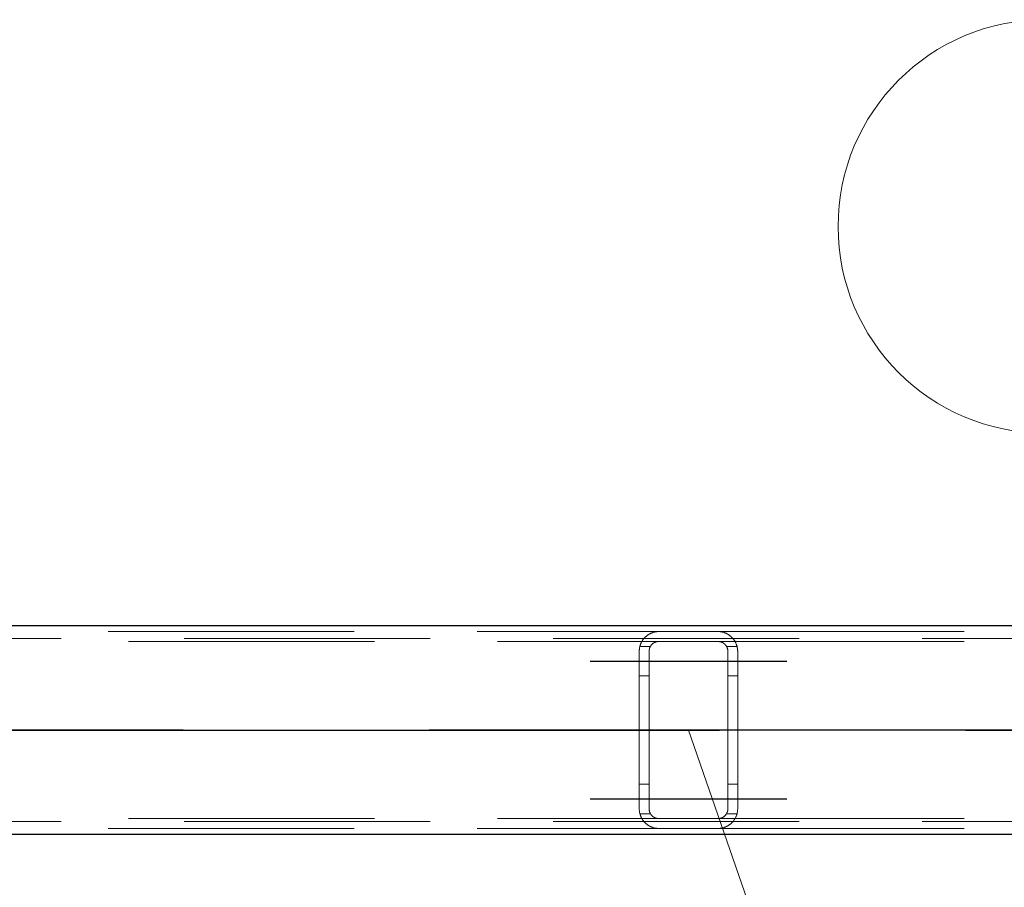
# Model space of a CAD drawing. Header units: millimetres. Extents: x -851 to 2, y 9346 to 10016.
# Tile 390 of 505: x -401 to -391, y 9579 to 9588. Entities that reach past the tile are written whole.
import ezdxf

# ---------------------------------------------------------------- set-up
doc = ezdxf.new("R2010")
doc.units = ezdxf.units.MM
doc.header["$LTSCALE"] = 10
doc.linetypes.add('HIDDEN', pattern=[0.375, 0.25, -0.125])
doc.linetypes.add('MITTE', pattern=[2, 1.25, -0.25, 0.25, -0.25])
for name, color, linetype, lineweight in [('PS_Hidden', 2, 'HIDDEN', 9), ('PS_Pos', 1, 'Continuous', 15), ('PS_Shape', 161, 'Continuous', 30), ('PS_SOLID', 7, 'Continuous', 30)]:
    doc.layers.add(name, color=color, linetype=linetype, lineweight=lineweight)
doc.layers.add('PS_Mid', color=5, linetype='MITTE')
doc.styles.add('simplex', font='simplex.shx', dxfattribs={"width": 0.75})

# ---------------------------------------------------------------- blocks, each defined once
blk = doc.blocks.new('*X865')
at = {"layer": 'PS_Hidden', "color": 2, "linetype": 'HIDDEN'}
for p, q in [((-404.141, 9581.828), (-394.792, 9581.828)), ((-394.926, 9581.777), (-394.923, 9581.78)), ((-394.923, 9581.78), (-394.92, 9581.783)), ((-394.92, 9581.783), (-394.916, 9581.786)), ((-394.916, 9581.786), (-394.913, 9581.788)), ((-394.913, 9581.788), (-394.909, 9581.791)), ((-394.909, 9581.791), (-394.905, 9581.794)), ((-394.905, 9581.794), (-394.901, 9581.796)), ((-394.901, 9581.796), (-394.897, 9581.799)), ((-394.897, 9581.799), (-394.893, 9581.801)), ((-394.893, 9581.801), (-394.888, 9581.804)), ((-394.888, 9581.804), (-394.883, 9581.806)), ((-394.883, 9581.806), (-394.879, 9581.809)), ((-394.879, 9581.809), (-394.874, 9581.811)), ((-394.874, 9581.811), (-394.869, 9581.813)), ((-394.869, 9581.813), (-394.864, 9581.815)), ((-394.864, 9581.815), (-394.858, 9581.817)), ((-394.858, 9581.817), (-394.853, 9581.819)), ((-394.853, 9581.819), (-394.847, 9581.821)), ((-394.847, 9581.821), (-394.842, 9581.822)), ((-394.842, 9581.822), (-394.835, 9581.824)), ((-394.835, 9581.824), (-394.829, 9581.825)), ((-394.829, 9581.825), (-394.822, 9581.826)), ((-394.822, 9581.826), (-394.815, 9581.827)), ((-394.815, 9581.827), (-394.807, 9581.828)), ((-394.807, 9581.828), (-394.8, 9581.828)), ((-394.8, 9581.828), (-394.792, 9581.828)), ((-394.792, 9581.828), (-394.192, 9581.828)), ((-394.792, 9581.828), (-394.792, 9581.828)), ((-394.192, 9581.828), (-394.185, 9581.828)), ((-394.192, 9581.828), (-384.792, 9581.828)), ((-394.185, 9581.828), (-394.178, 9581.828)), ((-394.178, 9581.828), (-394.171, 9581.827)), ((-394.171, 9581.827), (-394.163, 9581.826)), ((-394.163, 9581.826), (-394.156, 9581.825)), ((-394.156, 9581.825), (-394.149, 9581.824)), ((-394.149, 9581.824), (-394.143, 9581.822)), ((-394.143, 9581.822), (-394.137, 9581.821)), ((-394.137, 9581.821), (-394.131, 9581.819)), ((-394.131, 9581.819), (-394.126, 9581.817)), ((-394.126, 9581.817), (-394.12, 9581.815)), ((-394.12, 9581.815), (-394.115, 9581.813)), ((-394.115, 9581.813), (-394.11, 9581.811)), ((-394.11, 9581.811), (-394.105, 9581.808)), ((-394.105, 9581.808), (-394.1, 9581.806)), ((-394.1, 9581.806), (-394.095, 9581.803)), ((-394.095, 9581.803), (-394.091, 9581.801)), ((-394.091, 9581.801), (-394.086, 9581.798)), ((-394.086, 9581.798), (-394.082, 9581.795)), ((-394.082, 9581.795), (-394.078, 9581.793)), ((-394.078, 9581.793), (-394.074, 9581.79)), ((-394.074, 9581.79), (-394.071, 9581.787)), ((-394.071, 9581.787), (-394.067, 9581.784)), ((-394.067, 9581.784), (-394.064, 9581.781)), ((-394.064, 9581.781), (-394.06, 9581.778)), ((-187.116, 9581.758), (-423.956, 9581.758)), ((-403.932, 9581.728), (-394.792, 9581.728)), ((-394.987, 9581.676), (-394.985, 9581.681)), ((-394.985, 9581.681), (-394.984, 9581.685)), ((-394.984, 9581.685), (-394.983, 9581.69)), ((-394.983, 9581.69), (-394.981, 9581.694)), ((-394.981, 9581.694), (-394.98, 9581.699)), ((-394.98, 9581.699), (-394.978, 9581.703)), ((-394.978, 9581.703), (-394.976, 9581.708)), ((-394.976, 9581.708), (-394.974, 9581.712)), ((-394.974, 9581.712), (-394.972, 9581.716)), ((-394.972, 9581.716), (-394.97, 9581.72)), ((-394.97, 9581.72), (-394.968, 9581.724)), ((-394.968, 9581.724), (-394.966, 9581.728)), ((-394.966, 9581.728), (-394.963, 9581.732)), ((-394.963, 9581.732), (-394.961, 9581.736)), ((-394.961, 9581.736), (-394.958, 9581.74)), ((-394.958, 9581.74), (-394.956, 9581.744)), ((-394.956, 9581.744), (-394.953, 9581.747)), ((-394.953, 9581.747), (-394.95, 9581.751)), ((-394.95, 9581.751), (-394.948, 9581.754)), ((-394.948, 9581.754), (-394.945, 9581.758)), ((-394.945, 9581.758), (-394.942, 9581.761)), ((-394.942, 9581.761), (-394.939, 9581.765)), ((-394.939, 9581.765), (-394.936, 9581.768)), ((-394.936, 9581.768), (-394.933, 9581.771)), ((-394.933, 9581.771), (-394.929, 9581.774)), ((-394.929, 9581.774), (-394.926, 9581.777)), ((-394.878, 9581.68), (-394.879, 9581.678)), ((-394.877, 9581.682), (-394.878, 9581.68)), ((-394.875, 9581.684), (-394.877, 9581.682)), ((-394.874, 9581.686), (-394.875, 9581.684)), ((-394.873, 9581.688), (-394.874, 9581.686)), ((-394.871, 9581.69), (-394.873, 9581.688)), ((-394.87, 9581.692), (-394.871, 9581.69)), ((-394.868, 9581.693), (-394.87, 9581.692)), ((-394.867, 9581.695), (-394.868, 9581.693)), ((-394.865, 9581.697), (-394.867, 9581.695)), ((-394.864, 9581.699), (-394.865, 9581.697)), ((-394.862, 9581.7), (-394.864, 9581.699)), ((-394.86, 9581.702), (-394.862, 9581.7)), ((-394.858, 9581.703), (-394.86, 9581.702)), ((-394.857, 9581.705), (-394.858, 9581.703)), ((-394.855, 9581.707), (-394.857, 9581.705)), ((-394.853, 9581.708), (-394.855, 9581.707)), ((-394.851, 9581.71), (-394.853, 9581.708)), ((-394.849, 9581.711), (-394.851, 9581.71)), ((-394.847, 9581.712), (-394.849, 9581.711)), ((-394.844, 9581.714), (-394.847, 9581.712)), ((-394.842, 9581.715), (-394.844, 9581.714)), ((-394.84, 9581.717), (-394.842, 9581.715)), ((-394.837, 9581.718), (-394.84, 9581.717)), ((-394.835, 9581.719), (-394.837, 9581.718)), ((-394.832, 9581.72), (-394.835, 9581.719)), ((-394.829, 9581.721), (-394.832, 9581.72)), ((-394.827, 9581.722), (-394.829, 9581.721)), ((-394.824, 9581.723), (-394.827, 9581.722)), ((-394.821, 9581.724), (-394.824, 9581.723)), ((-394.818, 9581.725), (-394.821, 9581.724)), ((-394.815, 9581.726), (-394.818, 9581.725)), ((-394.812, 9581.726), (-394.815, 9581.726)), ((-394.809, 9581.727), (-394.812, 9581.726)), ((-394.806, 9581.728), (-394.809, 9581.727)), ((-394.802, 9581.728), (-394.806, 9581.728)), ((-394.799, 9581.728), (-394.802, 9581.728)), ((-394.796, 9581.728), (-394.799, 9581.728)), ((-394.792, 9581.728), (-394.796, 9581.728)), ((-394.192, 9581.728), (-394.792, 9581.728)), ((-394.189, 9581.728), (-394.192, 9581.728)), ((-394.192, 9581.728), (-384.792, 9581.728)), ((-394.186, 9581.728), (-394.189, 9581.728)), ((-394.183, 9581.728), (-394.186, 9581.728)), ((-394.179, 9581.728), (-394.183, 9581.728)), ((-394.176, 9581.727), (-394.179, 9581.728)), ((-394.173, 9581.726), (-394.176, 9581.727)), ((-394.169, 9581.726), (-394.173, 9581.726)), ((-394.166, 9581.725), (-394.169, 9581.726)), ((-394.163, 9581.724), (-394.166, 9581.725)), ((-394.16, 9581.723), (-394.163, 9581.724)), ((-394.157, 9581.722), (-394.16, 9581.723)), ((-394.155, 9581.721), (-394.157, 9581.722)), ((-394.152, 9581.72), (-394.155, 9581.721)), ((-394.149, 9581.719), (-394.152, 9581.72)), ((-394.147, 9581.717), (-394.149, 9581.719)), ((-394.144, 9581.716), (-394.147, 9581.717)), ((-394.142, 9581.715), (-394.144, 9581.716)), ((-394.139, 9581.713), (-394.142, 9581.715)), ((-394.137, 9581.712), (-394.139, 9581.713)), ((-394.135, 9581.71), (-394.137, 9581.712)), ((-394.133, 9581.709), (-394.135, 9581.71)), ((-394.131, 9581.707), (-394.133, 9581.709)), ((-394.129, 9581.705), (-394.131, 9581.707)), ((-394.127, 9581.704), (-394.129, 9581.705)), ((-394.125, 9581.702), (-394.127, 9581.704)), ((-394.123, 9581.7), (-394.125, 9581.702)), ((-394.121, 9581.699), (-394.123, 9581.7)), ((-394.12, 9581.697), (-394.121, 9581.699)), ((-394.118, 9581.695), (-394.12, 9581.697)), ((-394.117, 9581.694), (-394.118, 9581.695)), ((-394.115, 9581.692), (-394.117, 9581.694)), ((-394.114, 9581.69), (-394.115, 9581.692)), ((-394.112, 9581.688), (-394.114, 9581.69)), ((-394.111, 9581.686), (-394.112, 9581.688)), ((-394.11, 9581.685), (-394.111, 9581.686)), ((-394.108, 9581.683), (-394.11, 9581.685)), ((-394.107, 9581.681), (-394.108, 9581.683)), ((-394.106, 9581.679), (-394.107, 9581.681)), ((-394.06, 9581.778), (-394.057, 9581.775)), ((-394.057, 9581.775), (-394.054, 9581.772)), ((-394.054, 9581.772), (-394.05, 9581.769)), ((-394.05, 9581.769), (-394.047, 9581.766)), ((-394.047, 9581.766), (-394.044, 9581.763)), ((-394.044, 9581.763), (-394.041, 9581.759)), ((-394.041, 9581.759), (-394.038, 9581.756)), ((-394.038, 9581.756), (-394.035, 9581.752)), ((-394.035, 9581.752), (-394.033, 9581.749)), ((-394.033, 9581.749), (-394.03, 9581.745)), ((-394.03, 9581.745), (-394.027, 9581.741)), ((-394.027, 9581.741), (-394.025, 9581.738)), ((-394.025, 9581.738), (-394.022, 9581.734)), ((-394.022, 9581.734), (-394.02, 9581.73)), ((-394.02, 9581.73), (-394.018, 9581.726)), ((-394.018, 9581.726), (-394.016, 9581.722)), ((-394.016, 9581.722), (-394.014, 9581.718)), ((-394.014, 9581.718), (-394.012, 9581.714)), ((-394.012, 9581.714), (-394.01, 9581.71)), ((-394.01, 9581.71), (-394.008, 9581.705)), ((-394.008, 9581.705), (-394.006, 9581.701)), ((-394.006, 9581.701), (-394.004, 9581.697)), ((-394.004, 9581.697), (-394.003, 9581.692)), ((-394.003, 9581.692), (-394.002, 9581.688)), ((-394.002, 9581.688), (-394, 9581.684)), ((-394, 9581.684), (-393.999, 9581.679)), ((-394.992, 9581.643), (-394.991, 9581.648)), ((-394.992, 9581.638), (-394.992, 9581.643)), ((-394.992, 9581.633), (-394.992, 9581.638)), ((-394.992, 9581.628), (-394.992, 9581.633)), ((-394.992, 9580.028), (-394.992, 9581.628)), ((-394.991, 9581.653), (-394.99, 9581.657)), ((-394.991, 9581.648), (-394.991, 9581.653)), ((-394.99, 9581.657), (-394.989, 9581.662)), ((-394.989, 9581.667), (-394.988, 9581.672)), ((-394.989, 9581.662), (-394.989, 9581.667)), ((-394.988, 9581.672), (-394.987, 9581.676)), ((-394.879, 9581.678), (-394.986, 9581.678)), ((-394.891, 9581.642), (-394.892, 9581.64)), ((-394.892, 9581.64), (-394.892, 9581.637)), ((-394.892, 9581.637), (-394.892, 9581.635)), ((-394.892, 9581.635), (-394.892, 9581.633)), ((-394.892, 9581.633), (-394.892, 9581.631)), ((-394.892, 9581.631), (-394.892, 9581.628)), ((-394.892, 9581.628), (-394.892, 9580.028)), ((-394.89, 9581.648), (-394.891, 9581.646)), ((-394.891, 9581.646), (-394.891, 9581.644)), ((-394.891, 9581.644), (-394.891, 9581.642)), ((-394.889, 9581.653), (-394.89, 9581.651)), ((-394.89, 9581.651), (-394.89, 9581.648)), ((-394.888, 9581.657), (-394.889, 9581.655)), ((-394.889, 9581.655), (-394.889, 9581.653)), ((-394.887, 9581.659), (-394.888, 9581.657)), ((-394.886, 9581.664), (-394.887, 9581.662)), ((-394.887, 9581.662), (-394.887, 9581.659)), ((-394.885, 9581.666), (-394.886, 9581.664)), ((-394.884, 9581.668), (-394.885, 9581.666)), ((-394.883, 9581.67), (-394.884, 9581.668)), ((-394.882, 9581.672), (-394.883, 9581.67)), ((-394.881, 9581.674), (-394.882, 9581.672)), ((-394.88, 9581.676), (-394.881, 9581.674)), ((-394.879, 9581.678), (-394.88, 9581.676)), ((-394.105, 9581.677), (-394.106, 9581.679)), ((-393.999, 9581.678), (-394.106, 9581.678)), ((-394.104, 9581.675), (-394.105, 9581.677)), ((-394.103, 9581.673), (-394.104, 9581.675)), ((-394.102, 9581.671), (-394.103, 9581.673)), ((-394.101, 9581.669), (-394.102, 9581.671)), ((-394.1, 9581.667), (-394.101, 9581.669)), ((-394.099, 9581.665), (-394.1, 9581.667)), ((-394.098, 9581.663), (-394.099, 9581.665)), ((-394.098, 9581.66), (-394.098, 9581.663)), ((-394.097, 9581.658), (-394.098, 9581.66)), ((-394.096, 9581.656), (-394.097, 9581.658)), ((-394.096, 9581.654), (-394.096, 9581.656)), ((-394.095, 9581.652), (-394.096, 9581.654)), ((-394.095, 9581.65), (-394.095, 9581.652)), ((-394.094, 9581.648), (-394.095, 9581.65)), ((-394.094, 9581.645), (-394.094, 9581.648)), ((-394.094, 9581.643), (-394.094, 9581.645)), ((-394.093, 9581.641), (-394.094, 9581.643)), ((-394.093, 9581.639), (-394.093, 9581.641)), ((-394.093, 9581.637), (-394.093, 9581.639)), ((-394.093, 9581.635), (-394.093, 9581.637)), ((-394.092, 9581.633), (-394.093, 9581.635)), ((-394.092, 9581.63), (-394.092, 9581.633)), ((-394.092, 9581.628), (-394.092, 9581.63)), ((-394.092, 9580.028), (-394.092, 9581.628)), ((-393.999, 9581.679), (-393.998, 9581.675)), ((-393.998, 9581.675), (-393.997, 9581.67)), ((-393.997, 9581.67), (-393.996, 9581.665)), ((-393.996, 9581.665), (-393.995, 9581.661)), ((-393.995, 9581.661), (-393.994, 9581.656)), ((-393.994, 9581.656), (-393.994, 9581.652)), ((-393.994, 9581.652), (-393.993, 9581.647)), ((-393.993, 9581.647), (-393.993, 9581.642)), ((-393.993, 9581.642), (-393.993, 9581.638)), ((-393.993, 9581.638), (-393.992, 9581.633)), ((-393.992, 9581.633), (-393.992, 9581.628)), ((-393.992, 9581.628), (-393.992, 9580.028)), ((-394.892, 9581.378), (-394.992, 9581.378)), ((-393.992, 9581.378), (-394.092, 9581.378)), ((-394.892, 9580.278), (-394.992, 9580.278)), ((-393.992, 9580.278), (-394.092, 9580.278)), ((-394.992, 9580.024), (-394.992, 9580.028)), ((-394.992, 9580.028), (-394.992, 9580.028)), ((-394.992, 9580.019), (-394.992, 9580.024)), ((-394.992, 9580.014), (-394.992, 9580.019)), ((-394.991, 9580.009), (-394.992, 9580.014)), ((-394.991, 9580.004), (-394.991, 9580.009)), ((-394.99, 9579.999), (-394.991, 9580.004)), ((-394.989, 9579.995), (-394.99, 9579.999)), ((-394.989, 9579.99), (-394.989, 9579.995)), ((-394.988, 9579.985), (-394.989, 9579.99)), ((-394.987, 9579.981), (-394.988, 9579.985)), ((-394.985, 9579.976), (-394.987, 9579.981)), ((-394.879, 9579.978), (-394.986, 9579.978)), ((-394.892, 9580.028), (-394.892, 9580.026)), ((-394.892, 9580.026), (-394.892, 9580.024)), ((-394.892, 9580.024), (-394.892, 9580.022)), ((-394.892, 9580.022), (-394.892, 9580.019)), ((-394.892, 9580.019), (-394.892, 9580.017)), ((-394.892, 9580.017), (-394.891, 9580.015)), ((-394.891, 9580.015), (-394.891, 9580.013)), ((-394.891, 9580.013), (-394.891, 9580.011)), ((-394.891, 9580.011), (-394.89, 9580.008)), ((-394.89, 9580.008), (-394.89, 9580.006)), ((-394.89, 9580.006), (-394.889, 9580.004)), ((-394.889, 9580.004), (-394.889, 9580.002)), ((-394.889, 9580.002), (-394.888, 9580)), ((-394.888, 9580), (-394.887, 9579.997)), ((-394.887, 9579.997), (-394.887, 9579.995)), ((-394.887, 9579.995), (-394.886, 9579.993)), ((-394.886, 9579.993), (-394.885, 9579.991)), ((-394.885, 9579.991), (-394.884, 9579.989)), ((-394.884, 9579.989), (-394.883, 9579.987)), ((-394.883, 9579.987), (-394.882, 9579.985)), ((-394.882, 9579.985), (-394.881, 9579.983)), ((-394.881, 9579.983), (-394.88, 9579.981)), ((-394.88, 9579.981), (-394.879, 9579.978)), ((-394.879, 9579.978), (-394.878, 9579.977)), ((-394.106, 9579.978), (-394.105, 9579.98)), ((-393.999, 9579.978), (-394.106, 9579.978)), ((-394.105, 9579.98), (-394.104, 9579.982)), ((-394.104, 9579.982), (-394.103, 9579.984)), ((-394.103, 9579.984), (-394.102, 9579.986)), ((-394.102, 9579.986), (-394.101, 9579.988)), ((-394.101, 9579.988), (-394.1, 9579.99)), ((-394.1, 9579.99), (-394.099, 9579.992)), ((-394.099, 9579.992), (-394.098, 9579.994)), ((-394.098, 9579.996), (-394.097, 9579.999)), ((-394.098, 9579.994), (-394.098, 9579.996)), ((-394.097, 9579.999), (-394.096, 9580.001)), ((-394.096, 9580.003), (-394.095, 9580.005)), ((-394.096, 9580.001), (-394.096, 9580.003)), ((-394.095, 9580.007), (-394.094, 9580.009)), ((-394.095, 9580.005), (-394.095, 9580.007)), ((-394.094, 9580.014), (-394.093, 9580.016)), ((-394.094, 9580.011), (-394.094, 9580.014)), ((-394.094, 9580.009), (-394.094, 9580.011)), ((-394.093, 9580.022), (-394.092, 9580.024)), ((-394.093, 9580.02), (-394.093, 9580.022)), ((-394.093, 9580.018), (-394.093, 9580.02)), ((-394.093, 9580.016), (-394.093, 9580.018)), ((-394.092, 9580.026), (-394.092, 9580.028)), ((-394.092, 9580.024), (-394.092, 9580.026)), ((-393.998, 9579.982), (-393.999, 9579.977)), ((-393.997, 9579.987), (-393.998, 9579.982)), ((-393.996, 9579.991), (-393.997, 9579.987)), ((-393.995, 9579.996), (-393.996, 9579.991)), ((-393.994, 9580), (-393.995, 9579.996)), ((-393.993, 9580.01), (-393.994, 9580.005)), ((-393.994, 9580.005), (-393.994, 9580)), ((-393.992, 9580.024), (-393.993, 9580.019)), ((-393.993, 9580.019), (-393.993, 9580.014)), ((-393.993, 9580.014), (-393.993, 9580.01)), ((-393.992, 9580.028), (-393.992, 9580.024)), ((-187.116, 9579.898), (-423.956, 9579.898)), ((-403.932, 9579.928), (-394.792, 9579.928)), ((-394.984, 9579.971), (-394.985, 9579.976)), ((-394.983, 9579.967), (-394.984, 9579.971)), ((-394.981, 9579.962), (-394.983, 9579.967)), ((-394.98, 9579.958), (-394.981, 9579.962)), ((-394.978, 9579.954), (-394.98, 9579.958)), ((-394.976, 9579.949), (-394.978, 9579.954)), ((-394.974, 9579.945), (-394.976, 9579.949)), ((-394.972, 9579.941), (-394.974, 9579.945)), ((-394.97, 9579.937), (-394.972, 9579.941)), ((-394.968, 9579.933), (-394.97, 9579.937)), ((-394.966, 9579.929), (-394.968, 9579.933)), ((-394.963, 9579.925), (-394.966, 9579.929)), ((-394.961, 9579.921), (-394.963, 9579.925)), ((-394.958, 9579.917), (-394.961, 9579.921)), ((-394.956, 9579.913), (-394.958, 9579.917)), ((-394.953, 9579.909), (-394.956, 9579.913)), ((-394.95, 9579.906), (-394.953, 9579.909)), ((-394.948, 9579.902), (-394.95, 9579.906)), ((-394.945, 9579.899), (-394.948, 9579.902)), ((-394.942, 9579.896), (-394.945, 9579.899)), ((-394.939, 9579.892), (-394.942, 9579.896)), ((-394.936, 9579.889), (-394.939, 9579.892)), ((-394.933, 9579.886), (-394.936, 9579.889)), ((-394.929, 9579.883), (-394.933, 9579.886)), ((-394.926, 9579.88), (-394.929, 9579.883)), ((-394.923, 9579.877), (-394.926, 9579.88)), ((-394.878, 9579.977), (-394.877, 9579.975)), ((-394.877, 9579.975), (-394.875, 9579.973)), ((-394.875, 9579.973), (-394.874, 9579.971)), ((-394.874, 9579.971), (-394.873, 9579.969)), ((-394.873, 9579.969), (-394.871, 9579.967)), ((-394.871, 9579.967), (-394.87, 9579.965)), ((-394.87, 9579.965), (-394.868, 9579.963)), ((-394.868, 9579.963), (-394.867, 9579.962)), ((-394.867, 9579.962), (-394.865, 9579.96)), ((-394.865, 9579.96), (-394.864, 9579.958)), ((-394.864, 9579.958), (-394.862, 9579.957)), ((-394.862, 9579.957), (-394.86, 9579.955)), ((-394.86, 9579.955), (-394.858, 9579.953)), ((-394.858, 9579.953), (-394.857, 9579.952)), ((-394.857, 9579.952), (-394.855, 9579.95)), ((-394.855, 9579.95), (-394.853, 9579.949)), ((-394.853, 9579.949), (-394.851, 9579.947)), ((-394.851, 9579.947), (-394.849, 9579.946)), ((-394.849, 9579.946), (-394.847, 9579.944)), ((-394.847, 9579.944), (-394.844, 9579.943)), ((-394.844, 9579.943), (-394.842, 9579.942)), ((-394.842, 9579.942), (-394.84, 9579.94)), ((-394.84, 9579.94), (-394.837, 9579.939)), ((-394.837, 9579.939), (-394.835, 9579.938)), ((-394.835, 9579.938), (-394.832, 9579.937)), ((-394.832, 9579.937), (-394.829, 9579.935)), ((-394.829, 9579.935), (-394.827, 9579.934)), ((-394.827, 9579.934), (-394.824, 9579.933)), ((-394.824, 9579.933), (-394.821, 9579.933)), ((-394.821, 9579.933), (-394.818, 9579.932)), ((-394.818, 9579.932), (-394.815, 9579.931)), ((-394.815, 9579.931), (-394.812, 9579.93)), ((-394.812, 9579.93), (-394.809, 9579.93)), ((-394.809, 9579.93), (-394.806, 9579.929)), ((-394.806, 9579.929), (-394.802, 9579.929)), ((-394.802, 9579.929), (-394.799, 9579.929)), ((-394.799, 9579.929), (-394.796, 9579.928)), ((-394.796, 9579.928), (-394.792, 9579.928)), ((-394.792, 9579.928), (-394.192, 9579.928)), ((-394.192, 9579.928), (-394.189, 9579.928)), ((-394.192, 9579.928), (-384.792, 9579.928)), ((-394.189, 9579.928), (-394.186, 9579.929)), ((-394.186, 9579.929), (-394.183, 9579.929)), ((-394.183, 9579.929), (-394.179, 9579.929)), ((-394.179, 9579.929), (-394.176, 9579.93)), ((-394.176, 9579.93), (-394.173, 9579.93)), ((-394.173, 9579.93), (-394.169, 9579.931)), ((-394.169, 9579.931), (-394.166, 9579.932)), ((-394.166, 9579.932), (-394.163, 9579.933)), ((-394.163, 9579.933), (-394.16, 9579.934)), ((-394.16, 9579.934), (-394.157, 9579.935)), ((-394.157, 9579.935), (-394.155, 9579.936)), ((-394.155, 9579.936), (-394.152, 9579.937)), ((-394.152, 9579.937), (-394.149, 9579.938)), ((-394.149, 9579.938), (-394.147, 9579.939)), ((-394.147, 9579.939), (-394.144, 9579.941)), ((-394.144, 9579.941), (-394.142, 9579.942)), ((-394.142, 9579.942), (-394.139, 9579.944)), ((-394.139, 9579.944), (-394.137, 9579.945)), ((-394.137, 9579.945), (-394.135, 9579.947)), ((-394.135, 9579.947), (-394.133, 9579.948)), ((-394.133, 9579.948), (-394.131, 9579.95)), ((-394.131, 9579.95), (-394.129, 9579.951)), ((-394.129, 9579.951), (-394.127, 9579.953)), ((-394.127, 9579.953), (-394.125, 9579.955)), ((-394.125, 9579.955), (-394.123, 9579.956)), ((-394.123, 9579.956), (-394.121, 9579.958)), ((-394.121, 9579.958), (-394.12, 9579.96)), ((-394.12, 9579.96), (-394.118, 9579.961)), ((-394.118, 9579.961), (-394.117, 9579.963)), ((-394.117, 9579.963), (-394.115, 9579.965)), ((-394.115, 9579.965), (-394.114, 9579.967)), ((-394.114, 9579.967), (-394.112, 9579.968)), ((-394.112, 9579.968), (-394.111, 9579.97)), ((-394.111, 9579.97), (-394.11, 9579.972)), ((-394.11, 9579.972), (-394.108, 9579.974)), ((-394.108, 9579.974), (-394.107, 9579.976)), ((-394.107, 9579.976), (-394.106, 9579.978)), ((-394.06, 9579.879), (-394.063, 9579.876)), ((-394.056, 9579.882), (-394.06, 9579.879)), ((-394.053, 9579.885), (-394.056, 9579.882)), ((-394.05, 9579.888), (-394.053, 9579.885)), ((-394.047, 9579.891), (-394.05, 9579.888)), ((-394.044, 9579.894), (-394.047, 9579.891)), ((-394.041, 9579.897), (-394.044, 9579.894)), ((-394.038, 9579.901), (-394.041, 9579.897)), ((-394.036, 9579.904), (-394.038, 9579.901)), ((-394.033, 9579.908), (-394.036, 9579.904)), ((-394.03, 9579.911), (-394.033, 9579.908)), ((-394.028, 9579.915), (-394.03, 9579.911)), ((-394.025, 9579.919), (-394.028, 9579.915)), ((-394.023, 9579.923), (-394.025, 9579.919)), ((-394.02, 9579.926), (-394.023, 9579.923)), ((-394.018, 9579.93), (-394.02, 9579.926)), ((-394.016, 9579.934), (-394.018, 9579.93)), ((-394.014, 9579.938), (-394.016, 9579.934)), ((-394.012, 9579.943), (-394.014, 9579.938)), ((-394.01, 9579.947), (-394.012, 9579.943)), ((-394.008, 9579.951), (-394.01, 9579.947)), ((-394.006, 9579.955), (-394.008, 9579.951)), ((-394.005, 9579.96), (-394.006, 9579.955)), ((-394.003, 9579.964), (-394.005, 9579.96)), ((-394.002, 9579.968), (-394.003, 9579.964)), ((-394, 9579.973), (-394.002, 9579.968)), ((-393.999, 9579.977), (-394, 9579.973)), ((-404.141, 9579.828), (-394.792, 9579.828)), ((-394.92, 9579.874), (-394.923, 9579.877)), ((-394.916, 9579.871), (-394.92, 9579.874)), ((-394.913, 9579.869), (-394.916, 9579.871)), ((-394.909, 9579.866), (-394.913, 9579.869)), ((-394.905, 9579.863), (-394.909, 9579.866)), ((-394.901, 9579.861), (-394.905, 9579.863)), ((-394.897, 9579.858), (-394.901, 9579.861)), ((-394.893, 9579.855), (-394.897, 9579.858)), ((-394.888, 9579.853), (-394.893, 9579.855)), ((-394.883, 9579.85), (-394.888, 9579.853)), ((-394.879, 9579.848), (-394.883, 9579.85)), ((-394.874, 9579.846), (-394.879, 9579.848)), ((-394.869, 9579.844), (-394.874, 9579.846)), ((-394.864, 9579.842), (-394.869, 9579.844)), ((-394.858, 9579.84), (-394.864, 9579.842)), ((-394.853, 9579.838), (-394.858, 9579.84)), ((-394.847, 9579.836), (-394.853, 9579.838)), ((-394.842, 9579.835), (-394.847, 9579.836)), ((-394.835, 9579.833), (-394.842, 9579.835)), ((-394.829, 9579.832), (-394.835, 9579.833)), ((-394.822, 9579.831), (-394.829, 9579.832)), ((-394.815, 9579.83), (-394.822, 9579.831)), ((-394.807, 9579.829), (-394.815, 9579.83)), ((-394.8, 9579.829), (-394.807, 9579.829)), ((-394.792, 9579.828), (-394.8, 9579.829)), ((-394.192, 9579.828), (-394.792, 9579.828)), ((-394.185, 9579.829), (-394.192, 9579.828)), ((-394.192, 9579.828), (-384.792, 9579.828)), ((-394.178, 9579.829), (-394.185, 9579.829)), ((-394.171, 9579.83), (-394.178, 9579.829)), ((-394.164, 9579.83), (-394.171, 9579.83)), ((-394.157, 9579.832), (-394.164, 9579.83)), ((-394.15, 9579.833), (-394.157, 9579.832)), ((-394.143, 9579.834), (-394.15, 9579.833)), ((-394.137, 9579.836), (-394.143, 9579.834)), ((-394.131, 9579.838), (-394.137, 9579.836)), ((-394.126, 9579.84), (-394.131, 9579.838)), ((-394.121, 9579.842), (-394.126, 9579.84)), ((-394.116, 9579.844), (-394.121, 9579.842)), ((-394.111, 9579.846), (-394.116, 9579.844)), ((-394.106, 9579.848), (-394.111, 9579.846)), ((-394.101, 9579.851), (-394.106, 9579.848)), ((-394.096, 9579.853), (-394.101, 9579.851)), ((-394.092, 9579.856), (-394.096, 9579.853)), ((-394.087, 9579.858), (-394.092, 9579.856)), ((-394.083, 9579.861), (-394.087, 9579.858)), ((-394.079, 9579.864), (-394.083, 9579.861)), ((-394.075, 9579.867), (-394.079, 9579.864)), ((-394.071, 9579.87), (-394.075, 9579.867)), ((-394.067, 9579.873), (-394.071, 9579.87)), ((-394.063, 9579.876), (-394.067, 9579.873))]:
    blk.add_line(p, q, dxfattribs=at)
at = {"layer": 'PS_Mid', "color": 5, "linetype": 'MITTE'}
for p, q in [((-395.492, 9581.528), (-394.392, 9581.528)), ((-395.492, 9581.528), (-394.392, 9581.528)), ((-394.592, 9581.528), (-393.492, 9581.528)), ((-394.592, 9581.528), (-393.492, 9581.528)), ((-184.627, 9580.828), (-426.445, 9580.828)), ((-406.677, 9580.828), (-342.308, 9580.828)), ((-394.492, 9580.828), (-394.492, 9580.828)), ((-395.492, 9580.128), (-394.392, 9580.128)), ((-395.492, 9580.128), (-394.392, 9580.128)), ((-394.592, 9580.128), (-393.492, 9580.128)), ((-394.592, 9580.128), (-393.492, 9580.128))]:
    blk.add_line(p, q, dxfattribs=at)
at = {"layer": 'PS_SOLID', "color": 7, "linetype": 'Continuous'}
for p, q in [((-187.116, 9581.888), (-423.956, 9581.888)), ((-187.116, 9579.768), (-423.956, 9579.768))]:
    blk.add_line(p, q, dxfattribs=at)
blk = doc.blocks.new('*X880')
at = {"color": 1}
for p, q in [((-394.492, 9580.828), (-392.186, 9574.184)), ((-405.072, 9576.284), (-399.286, 9576.284)), ((-397.186, 9574.184), (-392.186, 9574.184)), ((-405.072, 9572.084), (-399.286, 9572.084))]:
    blk.add_line(p, q, dxfattribs=at)
for centre, start, end in [((-405.072, 9574.184), 90, 270), ((-399.286, 9574.184), 270, 90)]:
    blk.add_arc(centre, 2.1, start, end, dxfattribs=at)
at = {"color": 30, "style": 'simplex', "width": 0.75}
blk.add_text('590', height=3, dxfattribs=at).set_placement((-405.072, 9572.684))
blk = doc.blocks.new('*X884')
at = {"color": 1}
for p, q in [((-390.872, 9588.045), (-385.086, 9588.045)), ((-382.986, 9585.945), (-377.986, 9585.945)), ((-376.612, 9580.828), (-377.986, 9585.945)), ((-390.872, 9583.845), (-385.086, 9583.845))]:
    blk.add_line(p, q, dxfattribs=at)
for centre, start, end in [((-390.872, 9585.945), 90, 270), ((-385.086, 9585.945), 270, 90)]:
    blk.add_arc(centre, 2.1, start, end, dxfattribs=at)
at = {"color": 30, "style": 'simplex', "width": 0.75}
blk.add_text('572', height=3, dxfattribs=at).set_placement((-390.872, 9584.445))

msp = doc.modelspace()

# ---------------------------------------------------------------- block references
at = {"layer": 'PS_Pos'}
for name in ['*X884', '*X880']:
    msp.add_blockref(name, (0, 0), dxfattribs=at)
at = {"layer": 'PS_Shape', "color": 31}
msp.add_blockref('*X865', (0, 0), dxfattribs=at)

doc.saveas('drawing.dxf')
